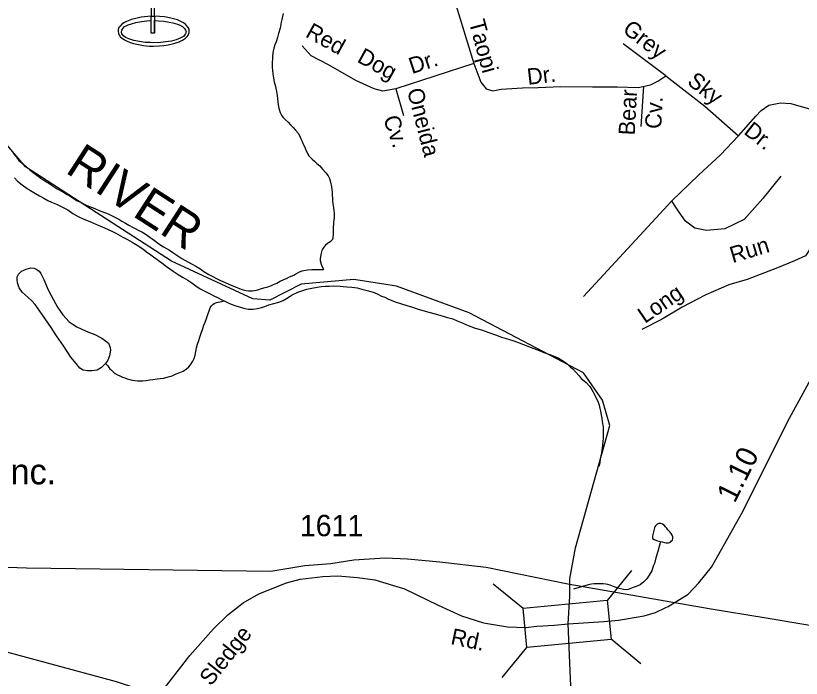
# Model space of a CAD drawing. Extents: x 2126262 to 2293712, y 749403 to 919119.
# Drawn here: x 2232664 to 2237261, y 798085 to 801966 of the extents above; entities that cross this region are included whole.
import ezdxf

# ---------------------------------------------------------------- set-up
doc = ezdxf.new("R2010")
doc.units = 0
for name, color, linetype in [('Exist Cultural Recreational Golf Course CELL', 7, 'Continuous'), ('Exist Cultural Warehouse Building Label', 7, 'Continuous'), ('Exist Hydrographic Misc Water Feature', 7, 'Continuous'), ('Exist Hydrographic River Shore', 7, 'Continuous'), ('Exist Hydrographic River Shore Label', 7, 'Continuous'), ('Exist Railroad Mainline', 7, 'Continuous'), ('Exist Road Non-System Type 51', 7, 'Continuous'), ('Exist Road Non-System Type 51 Label', 7, 'Continuous'), ('Exist Road Primary NC Attributed', 7, 'Continuous'), ('Exist Road Secondary Mileage Hundredths English Label', 7, 'Continuous'), ('Exist Road Secondary Structure Standard Bridge CELL', 7, 'Continuous'), ('Exist Road Secondary Type 51 Attributed', 7, 'Continuous'), ('Exist Road Secondary Type 51 Label', 7, 'Continuous'), ('Exist Road Secondary Type 51 Number Label', 7, 'Continuous')]:
    doc.layers.add(name, color=color, linetype=linetype)

msp = doc.modelspace()

# ---------------------------------------------------------------- linework, layer by layer
at = {"layer": 'Exist Cultural Recreational Golf Course CELL'}
msp.add_lwpolyline([(2233457.2, 802142.3), (2233457.2, 801963.4), (2233475.6, 801963.4), (2233475.6, 801938.4), (2233475.6, 801863.4), (2233475.6, 801938.4), (2233499.2, 801936.8), (2233529.7, 801933.5), (2233561.3, 801929.5), (2233582.4, 801925.2), (2233610.3, 801916.9), (2233617.2, 801914.8), (2233639.9, 801903), (2233651.9, 801892.1), (2233657.4, 801882.5), (2233660.4, 801873), (2233660.1, 801868.6), (2233659.1, 801864.5), (2233658.1, 801861.2), (2233655.9, 801857.4), (2233645.2, 801845.6), (2233629.4, 801836), (2233602.1, 801825.6), (2233575.6, 801818.1), (2233540, 801812.6), (2233513, 801808.6), (2233472.9, 801806.7), (2233450.4, 801808.6), (2233421.4, 801810.1), (2233388.3, 801814.6), (2233354.3, 801822.1), (2233325.2, 801830.7), (2233305.7, 801839.2), (2233293.7, 801848.7), (2233285.2, 801860.7), (2233282.7, 801870.7), (2233285.2, 801881.7), (2233292.2, 801892.7), (2233300.7, 801902.3), (2233309.8, 801907.5), (2233321.2, 801913.3), (2233340.3, 801919.8), (2233366.5, 801926.8), (2233399.3, 801932.8), (2233431.4, 801936.8), (2233457.2, 801938.4), (2233457.2, 801963.4), (2233475.6, 801963.4), (2233475.6, 801863.4), (2233457.2, 801863.4), (2233457.2, 801938.4), (2233457.2, 801963.4), (2233416.7, 801959.7), (2233397.2, 801957.9), (2233366.4, 801950.7), (2233340.9, 801944.4), (2233312.6, 801933.4), (2233300.2, 801926.3), (2233284.4, 801916.5), (2233274.2, 801905.5), (2233267.9, 801897.2), (2233263.9, 801885), (2233262.9, 801875.2), (2233265.6, 801860.7), (2233268.4, 801853.7), (2233277.4, 801841.4), (2233285.7, 801834.4), (2233299.6, 801824.8), (2233311.3, 801819), (2233333.9, 801809.5), (2233352.6, 801804.5), (2233382.9, 801797.2), (2233411, 801791.7), (2233447.4, 801788.3), (2233470.9, 801787.3), (2233504.7, 801789.4), (2233530, 801791.9), (2233556.4, 801796.5), (2233588.5, 801803), (2233619.5, 801813.5), (2233638.9, 801823.4), (2233657.4, 801834.7), (2233667.2, 801844.7), (2233673.2, 801852.9), (2233675.8, 801858.4), (2233677.2, 801862.5), (2233678.6, 801868.9), (2233679.4, 801875.7), (2233677.9, 801887), (2233673.4, 801897.2), (2233663.6, 801909.9), (2233657.3, 801916.6), (2233642.5, 801926.4), (2233630.8, 801933.2), (2233610, 801941.7), (2233595.7, 801945.7), (2233562.7, 801954.4), (2233535.1, 801959.5), (2233475.6, 801963.4), (2233475.6, 802277.3)], dxfattribs=at)
at = {"layer": 'Exist Hydrographic Misc Water Feature'}
for points in [[(2234228, 801980.2), (2234224.3, 801962.2), (2234220.2, 801944.1), (2234216.5, 801928.1), (2234210.8, 801894.1), (2234201, 801862), (2234195.2, 801838), (2234187.4, 801813.9), (2234179.4, 801795.8), (2234173.7, 801775.8), (2234169.8, 801757.8), (2234166.1, 801731.8), (2234166.3, 801717.8), (2234164.5, 801689.8), (2234164.5, 801667.8), (2234166.7, 801643.8), (2234171, 801611.9), (2234177.2, 801580), (2234183.5, 801552), (2234189.7, 801522), (2234194, 801498.1), (2234196, 801480.2), (2234200.5, 801444.2)], [(2234200.5, 801444.2), (2234202.6, 801424.2), (2234210.8, 801400.3), (2234221, 801380.3), (2234229, 801370.5), (2234240.9, 801358.5), (2234257.3, 801342.7), (2234271.3, 801326.8), (2234287.5, 801311), (2234301.4, 801295.1), (2234315.8, 801279.2), (2234323.8, 801265.3), (2234332, 801245.3), (2234340, 801229.4), (2234346.3, 801213.5), (2234356.2, 801195.5), (2234362.5, 801179.6), (2234368.5, 801165.7), (2234372.8, 801155.7), (2234378.7, 801145.8), (2234388.8, 801135.8), (2234399, 801125.9), (2234413, 801114), (2234426.9, 801100.1), (2234443.3, 801086.3), (2234459.3, 801068.5), (2234479.4, 801046.6), (2234491.7, 801028.7), (2234499.7, 801012.8), (2234506.1, 800990.9), (2234512.2, 800964.9), (2234516.5, 800933), (2234516.5, 800915), (2234516.7, 800897), (2234516.7, 800883), (2234519, 800865.1), (2234523.3, 800841), (2234525.3, 800823.1), (2234527.6, 800807.1), (2234527.8, 800783.1), (2234525.8, 800769.1), (2234523.7, 800757.1), (2234523.9, 800747.1), (2234522.1, 800725.1), (2234522.3, 800711.1), (2234522.3, 800697.1), (2234522.5, 800681.1), (2234520.4, 800669.1), (2234516.7, 800655.1), (2234510.8, 800647), (2234504.8, 800641), (2234494.8, 800636.9), (2234489.1, 800632.8), (2234477, 800622.8), (2234466.9, 800610.6), (2234459.3, 800598.6), (2234455.2, 800590.6), (2234451.3, 800574.6), (2234447.4, 800556.6), (2234445.8, 800542.5), (2234445.8, 800532.5), (2234451.9, 800510.6), (2234456, 800500.7), (2234464.2, 800480.7)], [(2232649.3, 801161.7), (2232667.6, 801137.8), (2232681.7, 801117.9), (2232699.8, 801104.1), (2232724, 801082.3), (2232744.1, 801066.5), (2232766.2, 801048.6), (2232786.3, 801032.8), (2232810.5, 801015), (2232834.5, 800999.2), (2232856.8, 800985.4), (2232870.8, 800975.5), (2232907.1, 800951.8), (2232943, 800932.2), (2232965.3, 800918.3), (2232983.1, 800908.5), (2233023.5, 800882.8), (2233043.4, 800874.9), (2233079.7, 800855.3), (2233125.7, 800837.6), (2233151.7, 800825.9), (2233204, 800806.4), (2233240.1, 800788.6), (2233266.3, 800774.8), (2233284.2, 800762.9), (2233306.5, 800751.1), (2233326.4, 800739.4), (2233346.5, 800727.5), (2233362.7, 800719.7), (2233380.7, 800709.8), (2233400.8, 800699.9), (2233420.7, 800688.1), (2233449, 800668.4), (2233475.3, 800650.6), (2233501.3, 800630.8), (2233529.4, 800613), (2233563.4, 800593.4), (2233583.7, 800579.5), (2233636, 800543.9), (2233671.9, 800524.2), (2233696.3, 800510.5)], [(2232656.5, 801015.8), (2232674.8, 800997.9), (2232700.8, 800976.1), (2232730.9, 800954.4), (2232759, 800936.7), (2232779.3, 800924.8), (2232803.3, 800911), (2232827.5, 800897.2), (2232851.5, 800883.4), (2232873.4, 800873.6), (2232901.7, 800861.8), (2232937.8, 800844.1), (2232968, 800828.4), (2232997.9, 800808.7), (2233028.3, 800790.9), (2233062.3, 800775.1), (2233096.5, 800761.5), (2233132.4, 800745.8), (2233182.7, 800724.1), (2233226.8, 800704.5), (2233248.9, 800692.7), (2233290.9, 800669.1), (2233317.2, 800655.3), (2233345.3, 800639.5), (2233373.6, 800621.8), (2233407.4, 800600.1), (2233429.8, 800584.2), (2233453.7, 800566.4), (2233469.9, 800554.6), (2233518.3, 800519), (2233546.2, 800497.2), (2233584.6, 800469.5), (2233614.7, 800449.8), (2233644.6, 800432.1), (2233671.1, 800418.3), (2233695.1, 800402.5), (2233717.2, 800384.7), (2233743.3, 800366.9), (2233773.4, 800351.1), (2233801.5, 800337.4), (2233823.7, 800325.5), (2233843.8, 800315.7), (2233873.7, 800300), (2233883.7, 800296.1)], [(2233189.2, 799928.5), (2233165.2, 799906.3), (2233139.4, 799890.1), (2233109.5, 799885.9), (2233083.4, 799885.7), (2233057.6, 799889.5), (2233039.5, 799901.3), (2233017.2, 799929.1), (2232987, 799966.9), (2232942.5, 800032.5), (2232901.9, 800092.2), (2232871.4, 800139.9), (2232818.9, 800215.4), (2232776.5, 800275), (2232758.2, 800296.9), (2232736.3, 800316.7), (2232702, 800346.4), (2232683.8, 800372.3), (2232673.5, 800402.1), (2232671.3, 800422.1), (2232671.3, 800436.1), (2232679.1, 800452.2), (2232696.9, 800470.3), (2232724.8, 800482.5), (2232752.7, 800488.8), (2232770.7, 800486.9), (2232786.7, 800479), (2232801.1, 800469.1), (2232810.9, 800457.3), (2232827.3, 800421.4), (2232853.8, 800361.6), (2232884.3, 800301.9), (2232908.5, 800260.1), (2232939.1, 800214.4), (2232977.2, 800172.7), (2232999.1, 800156.9), (2233021.5, 800143.1), (2233075.8, 800119.5), (2233125.7, 800100), (2233167.9, 800078.3), (2233190, 800062.5), (2233206.2, 800048.6), (2233216.3, 800022.7), (2233218.5, 800006.8), (2233212.8, 799974.7), (2233203, 799948.6), (2233189.2, 799928.5)], [(2233696.3, 800510.5), (2233718.3, 800498.6), (2233740.4, 800484.8), (2233764.4, 800469), (2233794.7, 800451.3), (2233812.8, 800441.4), (2233838.8, 800427.6), (2233863, 800415.8), (2233889.1, 800404), (2233906.9, 800396.2), (2233929.1, 800386.4), (2233953.3, 800376.6), (2233983.2, 800364.8), (2233995.3, 800361), (2234013.3, 800357.1), (2234025.2, 800355.2), (2234037.3, 800355.3), (2234049.2, 800355.4), (2234061.3, 800357.4), (2234081.2, 800361.6), (2234101.3, 800367.8), (2234123.2, 800374), (2234139, 800378.1), (2234161, 800386.3), (2234173.1, 800392.4), (2234190.9, 800400.5), (2234210.8, 800410.7), (2234232.7, 800420.9), (2234248.7, 800427), (2234266.6, 800437.1), (2234290.6, 800447.4), (2234302.5, 800455.4), (2234324.2, 800465.6), (2234340.2, 800471.7), (2234350.2, 800473.8), (2234372.2, 800478), (2234396.2, 800480.2), (2234414.2, 800480.3), (2234442.3, 800480.5), (2234464.2, 800480.7)], [(2233883.7, 800296.1), (2233914.1, 800280.3), (2233946.1, 800268.6), (2233984.2, 800256.9), (2234004.3, 800251), (2234026.2, 800247.2), (2234038.3, 800247.3), (2234054.3, 800247.4), (2234078.3, 800251.6), (2234101.9, 800257.8), (2234122, 800264), (2234146, 800272.2), (2234174.1, 800280.4), (2234203.8, 800288.7), (2234229.7, 800298.9), (2234247.5, 800309), (2234269.4, 800323.2), (2234281.5, 800331.3), (2234315.2, 800347.5), (2234333.2, 800353.7), (2234367, 800364), (2234386.9, 800368.2), (2234407, 800372.3), (2234439, 800378.5), (2234453, 800380.7), (2234474.9, 800382.8), (2234499.1, 800383), (2234524.9, 800383.2), (2234563.1, 800381.5), (2234580.9, 800379.7), (2234601, 800377.8), (2234630.9, 800376.1), (2234661.1, 800372.4), (2234689, 800364.6), (2234729, 800354.9), (2234761, 800345.1), (2234783.3, 800335.4), (2234805.2, 800323.5), (2234823.3, 800317.7), (2234841.5, 800307.8), (2234885.4, 800290.2), (2234921.5, 800278.6), (2234953.7, 800268.8), (2234985.7, 800259), (2235013.8, 800249.3), (2235045.8, 800239.5), (2235082.1, 800229.9), (2235117.9, 800220.2), (2235152, 800210.4), (2235190.3, 800198.7), (2235222.3, 800191), (2235248.2, 800179.2), (2235276.2, 800167.5), (2235312.5, 800151.8), (2235352.5, 800136.1), (2235388.8, 800126.4), (2235426.8, 800112.7), (2235470.8, 800097.1), (2235506.9, 800083.3), (2235546.9, 800071.7), (2235578.9, 800062), (2235609.3, 800050.2), (2235635.3, 800040.4), (2235681.2, 800022.8), (2235727.6, 800005.2), (2235755.5, 799993.4), (2235789.7, 799981.7), (2235819.8, 799969.9), (2235837.7, 799962.1), (2235860, 799948.3), (2235876, 799938.4), (2235892, 799926.6), (2235910.3, 799908.7), (2235924.2, 799898.8), (2235940.4, 799881), (2235960.5, 799857.2), (2235972.8, 799841.3), (2235990.9, 799827.4), (2236003, 799817.5), (2236021, 799795.7), (2236029.2, 799785.7), (2236041.3, 799765.9), (2236059.5, 799732), (2236071.8, 799702.1), (2236078, 799684.2), (2236082.1, 799666.2), (2236086.2, 799650.3), (2236090.5, 799628.3), (2236094.4, 799608.3), (2236096.7, 799590.3), (2236101, 799558.4), (2236101.2, 799524.4), (2236101.6, 799494.5), (2236099.7, 799470.5), (2236096, 799432.4), (2236092.4, 799406.4), (2236088.3, 799388.4), (2236084.6, 799370.3), (2236082.7, 799348.3), (2236077, 799326.3)], [(2233189.2, 799928.5), (2233195.2, 799922.6), (2233203.2, 799914.6), (2233209.3, 799906.7), (2233215.3, 799898.7), (2233223.5, 799890.9), (2233235.6, 799879), (2233245.4, 799871), (2233259.8, 799863.1), (2233273.7, 799857.3), (2233287.7, 799849.4), (2233301.8, 799845.5), (2233315.7, 799839.6), (2233331.7, 799835.7), (2233345.7, 799831.8), (2233361.7, 799829.9), (2233376, 799828.1), (2233390, 799828.2), (2233407.8, 799828.3), (2233427.7, 799830.5), (2233447.8, 799832.7), (2233465.8, 799834.8), (2233491.7, 799839), (2233509.7, 799841.2), (2233527.8, 799843.3), (2233549.7, 799849.5), (2233563.4, 799853.6), (2233579.4, 799857.8), (2233603.4, 799867.9), (2233623.5, 799876.1), (2233643.2, 799884.3), (2233661.3, 799896.4), (2233677, 799910.5), (2233691, 799926.6), (2233700.8, 799942.7), (2233708.8, 799958.8), (2233714.6, 799978.8), (2233718.3, 799998.8), (2233722.2, 800020.9), (2233727.9, 800042.9), (2233735.7, 800064.9), (2233741.8, 800082.9), (2233749.4, 800107), (2233757.2, 800129.1), (2233765, 800153.2), (2233773, 800171.2), (2233780.8, 800193.3), (2233788.6, 800215.3), (2233796.6, 800237.3), (2233802.3, 800255.4), (2233810.3, 800267.5), (2233817.9, 800275.5), (2233825.9, 800281.6), (2233838, 800285.7), (2233848.1, 800287.8), (2233860, 800289.8), (2233867.9, 800291.9), (2233875.9, 800294), (2233883.7, 800296.1)], [(2236438.3, 798887.4), (2236446.3, 798885.5), (2236460.2, 798881.6), (2236470.3, 798879.7), (2236478.3, 798877.8), (2236484.2, 798877.8), (2236490.2, 798879.8), (2236498.2, 798883.9), (2236502.3, 798890), (2236508.2, 798894), (2236510.2, 798906), (2236510, 798914), (2236505.9, 798924), (2236500, 798933.9), (2236491.8, 798943.8), (2236479.7, 798955.7), (2236473.8, 798963.7), (2236467.6, 798971.7), (2236459.6, 798981.6), (2236449.6, 798987.4), (2236439.5, 798991.4), (2236431.5, 798991.3), (2236425.6, 798991.3), (2236417.6, 798987.2), (2236411.4, 798983.1), (2236407.5, 798979.1), (2236403.4, 798973.1), (2236401.8, 798967.1), (2236397.7, 798951.1), (2236391.9, 798927.1), (2236390.1, 798915), (2236390.3, 798909), (2236390.3, 798905), (2236400.3, 798899.1), (2236414.3, 798893.2), (2236428.2, 798889.3), (2236438.3, 798887.4)], [(2236438.3, 798887.4), (2236430.5, 798857.4), (2236422.7, 798827.3), (2236411, 798791.3), (2236401.6, 798757.2), (2236395.4, 798741.2), (2236385.8, 798715.1), (2236372, 798689), (2236357.9, 798668.8), (2236340.3, 798650.7), (2236318.5, 798632.6), (2236294.5, 798622.3), (2236276.5, 798616.2), (2236258.7, 798610.1), (2236248.8, 798606), (2236240.8, 798603.9), (2236220.7, 798605.8), (2236202.7, 798609.6), (2236186.7, 798613.5), (2236162.5, 798623.3), (2236142.6, 798631.2), (2236128.4, 798635), (2236118.4, 798636.9), (2236102.4, 798638.8), (2236078.4, 798638.6), (2236056.5, 798638.4), (2236048.5, 798638.3), (2236034.5, 798636.2), (2236014.4, 798632.1), (2235928.6, 798606.8)]]:
    msp.add_lwpolyline(points, dxfattribs=at)
at = {"layer": 'Exist Hydrographic River Shore'}
msp.add_lwpolyline([(2235920.5, 797865.6), (2235908.1, 798129.1), (2235897.2, 798404.3), (2235906.5, 798566.4), (2235907.6, 798667.5), (2235939.1, 798850.3), (2236140.6, 799566.8), (2236097.5, 799715.3), (2235987.6, 799875), (2235318.5, 800226.6), (2234892.6, 800383), (2234642.7, 800421), (2234334.5, 800394.6), (2234151.6, 800299.9), (2234051.5, 800308.5), (2233575.6, 800528.3), (2232720.5, 801080.6), (2231938.6, 802005.3), (2231896.6, 802022.6)], dxfattribs=at)
at = {"layer": 'Exist Railroad Mainline'}
for points in [[(2232727.1, 798733.1), (2234156.2, 798713.4), (2234355.7, 798746.1), (2234507.7, 798757.6), (2234643.4, 798778.9), (2234825.7, 798790.3), (2234956.5, 798785.4), (2235146.2, 798767.4), (2235416.8, 798736.3), (2235894.5, 798638.2), (2236721.6, 798494.3), (2237056.8, 798440.4), (2237298.8, 798397.9), (2237729.6, 798342.3), (2238077.4, 798271.1), (2238215.4, 798254.3), (2238400, 798237.6), (2239440.3, 798208.2), (2239661.1, 798211.5), (2239829.5, 798204.9), (2239943.9, 798196.8), (2240100.9, 798175.5), (2240282.4, 798136.3), (2240466.4, 798075.8)], [(2232560.3, 798738), (2232727.1, 798733.1)]]:
    msp.add_lwpolyline(points, dxfattribs=at)
at = {"layer": 'Exist Road Non-System Type 51'}
for p, q in [((2235344.1, 801686.7), (2234887.8, 801538.7)), ((2234887.8, 801538.7), (2234933.2, 801381.5))]:
    msp.add_line(p, q, dxfattribs=at)
for points in [[(2235176, 802207), (2235234.6, 802050.5), (2235344.1, 801686.7)], [(2234887.8, 801538.7), (2234813.2, 801524), (2234761.5, 801538), (2234654.1, 801586.8), (2234493.6, 801679), (2234392.4, 801731.4), (2234339.4, 801790.1)], [(2236469.2, 801613.9), (2236218.7, 801800.9)], [(2235344.1, 801686.7), (2235386, 801576.4), (2235416.7, 801537.3), (2235455.8, 801526.1), (2235504.6, 801535.9)], [(2235853.8, 801552.4), (2236038.5, 801550.2), (2236183.5, 801550.2), (2236306.6, 801545.8), (2236379.1, 801561.2), (2236420.9, 801583.1), (2236469.2, 801613.9)], [(2236469.2, 801613.9), (2236696.5, 801436.7), (2236894.3, 801262.9)], [(2235504.6, 801535.9), (2235629.7, 801543.6), (2235722, 801545.8), (2235853.8, 801552.4)], [(2236323.5, 801317), (2236339.6, 801552.8)], [(2236894.3, 801262.9), (2236995.4, 801377.3), (2237026.2, 801410.3), (2237072.3, 801443.3), (2237140.4, 801456.5), (2237199.8, 801452.1), (2237300.9, 801423.5), (2237391, 801388.3), (2237507.5, 801335.5), (2237573.4, 801306.9), (2237595.4, 801276.1), (2237610.8, 801247.6), (2237615.2, 801201.4), (2237613, 801150.8), (2237588.8, 801106.8), (2237549.2, 801049.6), (2237434.9, 800851.7), (2237384.4, 800726.4), (2237318.5, 800610.7), (2237285.5, 800560.1), (2237221.8, 800531.5), (2237122.9, 800489.7)], [(2236503.1, 800881.2), (2236659.1, 801032.9), (2236788.8, 801151.7), (2236894.3, 801262.9)], [(2237142.6, 801026.3), (2237037.1, 800896.6), (2236927.3, 800773.4), (2236813, 800718.4), (2236707.5, 800707.4), (2236639.3, 800722.8), (2236584.4, 800762.4), (2236547, 800815.2), (2236518.5, 800857), (2236503.1, 800881.2)], [(2236503.1, 800881.2), (2235987.3, 800321.3)], [(2237122.9, 800489.7), (2236944.8, 800421.6), (2236837.1, 800390.8), (2236702.6, 800332.3), (2236564.2, 800259.7), (2236443.3, 800187.1), (2236329, 800127.7)]]:
    msp.add_lwpolyline(points, dxfattribs=at)
at = {"layer": 'Exist Road Primary NC Attributed'}
msp.add_lwpolyline([(2225964.8, 801248.4), (2227014.8, 800614.3), (2227250.8, 800503.1), (2227447.1, 800412.6), (2227905.5, 800238.3), (2229026.4, 799806.3), (2229151.7, 799762), (2229376.7, 799668.7), (2229557.9, 799578.1), (2229790.4, 799456.5), (2230484.3, 799064.8), (2231128, 798710.7), (2231285.8, 798638), (2231424.5, 798578.9), (2231634.5, 798504.6), (2233252, 798066), (2233501, 797984.7)], dxfattribs=at)
at = {"layer": 'Exist Road Secondary Structure Standard Bridge CELL'}
for p, q in [((2236126.3, 798541.6), (2236270.4, 798716.2)), ((2235458.1, 798639.5), (2235632.7, 798495.4)), ((2236147.9, 798316.3), (2236322.5, 798172.2)), ((2235510.7, 798090.3), (2235654.8, 798264.9))]:
    msp.add_line(p, q, dxfattribs=at)
msp.add_lwpolyline([(2235632.7, 798495.4), (2236126.2, 798542.7), (2236148.3, 798312.2), (2235654.8, 798264.9)], close=True, dxfattribs=at)
at = {"layer": 'Exist Road Secondary Type 51 Attributed'}
for points in [[(2236464.1, 798497.9), (2236481.7, 798506.3), (2236599.8, 798577.7), (2236662.4, 798643.8), (2236736.4, 798736), (2236919.9, 799062.1), (2237180.1, 799586.6), (2237376.2, 799944.8), (2237505.3, 800210.9), (2237710.7, 800619.2)], [(2233501, 797984.7), (2233683.5, 798218), (2233821.9, 798375), (2233904.5, 798456.8), (2233995.1, 798528.2), (2234085.7, 798580.3), (2234248.2, 798644.7), (2234328.7, 798665.3), (2234461.9, 798680.6), (2234548.9, 798686), (2234663.1, 798675.1), (2234765.4, 798662.1), (2234938.9, 798608.8), (2235136.9, 798514.1), (2235272.3, 798451.1), (2235401.8, 798409.7), (2235542.1, 798385.8), (2235649.8, 798382.5), (2235713.8, 798391.4), (2235817.6, 798397.1), (2235897.2, 798404.3)], [(2235897.2, 798404.3), (2236105, 798418.4), (2236192, 798424.9), (2236341.5, 798451.8), (2236408.5, 798471.5), (2236464.1, 798497.9)]]:
    msp.add_lwpolyline(points, dxfattribs=at)

# ---------------------------------------------------------------- texts
at = {"layer": 'Exist Cultural Warehouse Building Label'}
msp.add_text('Industries Inc.', height=150, dxfattribs=at).set_placement((2231652, 799221.1))
at = {"layer": 'Exist Hydrographic River Shore Label'}
msp.add_text('RIVER', height=210, rotation=327.1432, dxfattribs=at).set_placement((2232947, 801051.5))
at = {"layer": 'Exist Road Non-System Type 51 Label'}
for s, rotation, p in [('Taopi', 285.1267, (2235314.9, 801929.8)), ('Red', 331.1652, (2234353.8, 801845.8)), ('Grey', 321.8648, (2236209.6, 801874.8)), ('Dog', 331.1652, (2234656, 801699.1)), ('Dr.', 18.0498, (2234982.6, 801624)), ('Dr.', 6.5884, (2235661.6, 801561.4)), ('Sky', 321.8648, (2236587.8, 801569.8)), ('Oneida', 284.5636, (2234953, 801529.4)), ('Bear', 86.9895, (2236286.3, 801264.1)), ('Cv.', 86.9895, (2236441.2, 801301.5)), ('Cv.', 288.8755, (2234813.3, 801364.9)), ('Dr.', 321.8648, (2236919.1, 801278.4)), ('Run', 16.7068, (2236859.6, 800516.9)), ('Long', 34.4226, (2236345.8, 800160.7))]:
    msp.add_text(s, height=95, rotation=rotation, dxfattribs=at).set_placement(p)
at = {"layer": 'Exist Road Secondary Mileage Hundredths English Label'}
msp.add_text('1.10', height=125, rotation=63.6072, dxfattribs=at).set_placement((2236872.2, 799106.7))
at = {"layer": 'Exist Road Secondary Type 51 Label'}
for s, rotation, p in [('Sledge', 51.5805, (2233805.5, 798035)), ('Rd.', 348.086, (2235204.6, 798286.3))]:
    msp.add_text(s, height=95, rotation=rotation, dxfattribs=at).set_placement(p)
at = {"layer": 'Exist Road Secondary Type 51 Number Label'}
msp.add_text('1611', height=125, dxfattribs=at).set_placement((2234326.3, 798917.6))

doc.saveas('drawing.dxf')
